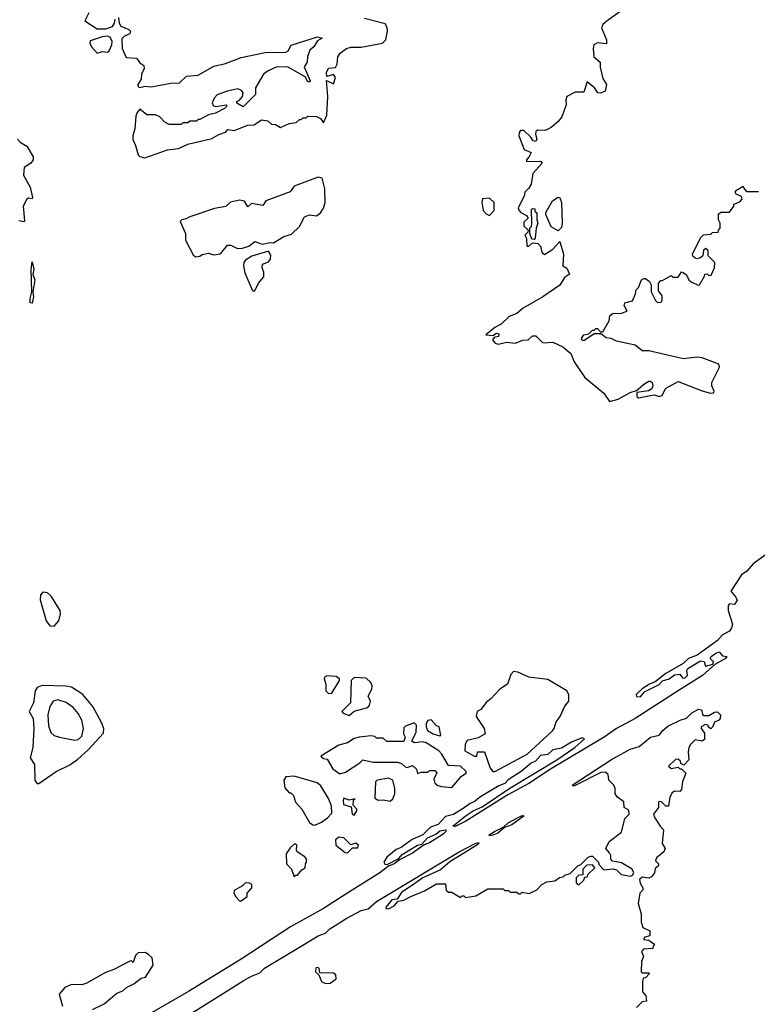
# Model space of a CAD drawing. Extents: x 2086813 to 2278017, y 548126 to 753336.
# Tile 347 of 461: x 2203053 to 2207357, y 640276 to 646022. Entities that reach past the tile are written whole.
import ezdxf

# ---------------------------------------------------------------- set-up
doc = ezdxf.new("R2010")
doc.units = 0

msp = doc.modelspace()

# ---------------------------------------------------------------- linework, layer by layer
at = {"layer": '0CON10XD'}
for points in [[(2206575, 646082.5), (2206489.2, 646020.8), (2206456.7, 645995), (2206448.8, 645975), (2206477.5, 645905), (2206478.3, 645881.7), (2206425, 645887.5), (2206402.5, 645875), (2206400, 645855), (2206402.5, 645805), (2206440, 645775), (2206440, 645745), (2206455, 645680), (2206476.7, 645645), (2206470, 645605), (2206445, 645593.3), (2206426.4, 645596.4), (2206406.7, 645625), (2206365, 645660), (2206345, 645600), (2206295, 645600), (2206246.4, 645573.6), (2206240, 645555), (2206242.5, 645525), (2206217.5, 645455), (2206195, 645427.5), (2206155, 645392.5), (2206120, 645375), (2206075, 645377.5), (2206065, 645370), (2206062.5, 645355), (2206070, 645325), (2206065, 645312.5), (2206050, 645315), (2206036.4, 645336.4), (2205995, 645376.7), (2205975, 645376.7), (2205967.5, 645365), (2205966.7, 645345), (2205997.5, 645265), (2206037, 645247), (2206025, 645220), (2206010, 645205), (2206010, 645195), (2206095, 645196.2), (2206102.5, 645185), (2206046.7, 645125), (2206037, 645063), (2206025, 645040), (2206000, 645015), (2205997, 644993), (2205962.5, 644925), (2205965, 644910), (2205977, 644897), (2206010, 644880), (2206020, 644865), (2205995, 644840), (2205995, 644820), (2206020, 644795), (2206018.3, 644781.7), (2206000, 644765), (2206010, 644745), (2206011.7, 644701.7), (2206025, 644700), (2206045, 644720), (2206077, 644717), (2206091.7, 644701.7), (2206100, 644665), (2206115, 644652.5), (2206165, 644683.8), (2206205, 644727.5), (2206226.4, 644655), (2206222.5, 644585), (2206245, 644572.5), (2206261.7, 644538.3), (2206232.3, 644517.7), (2206205, 644474), (2206105.4, 644404.6), (2205990.3, 644339.7), (2205955, 644308), (2205909.3, 644290.7), (2205862.5, 644245), (2205825, 644226.2), (2205772.5, 644182.5), (2205815, 644180), (2205835, 644192.5), (2205848.3, 644188.3), (2205846.4, 644173.6), (2205821.7, 644168.3), (2205812.5, 644155), (2205827.5, 644135), (2205845, 644128.8), (2205895, 644140), (2205945, 644133.8), (2205988.3, 644151.7), (2206020, 644155), (2206045, 644177.5), (2206065, 644177.5), (2206105, 644137.5), (2206165, 644141.2), (2206222.3, 644112.3), (2206268.8, 644075), (2206289.2, 644025), (2206350.8, 643935), (2206462.1, 643842.1), (2206495, 643794), (2206545, 643808.2), (2206615, 643847.1), (2206651.7, 643858.3), (2206700.4, 643899.6), (2206725, 643912.8), (2206735, 643913.2), (2206744.7, 643904.7), (2206747.1, 643885), (2206741.1, 643868.9), (2206722.7, 643857.3), (2206655, 643847.5), (2206655, 643822.5), (2206665, 643816), (2206755, 643832.5), (2206785, 643822.5), (2206801.7, 643828.3), (2206820.7, 643869.3), (2206895, 643910.8), (2207035, 643856.7), (2207085, 643842.9), (2207102, 643845), (2207106.5, 643855), (2207092.2, 643885), (2207091.4, 643905), (2207137.5, 643995), (2207133, 644013), (2207035, 644050), (2207007.3, 644052.7), (2206926.1, 644043.9), (2206883, 644053), (2206725, 644090), (2206685, 644090), (2206645, 644123.3), (2206536.1, 644146.1), (2206505, 644162.5), (2206475, 644166.7), (2206445, 644190), (2206405, 644190), (2206345, 644147.5), (2206333.9, 644153.9), (2206333.3, 644165), (2206345, 644182.5), (2206375, 644190), (2206395, 644210), (2206405, 644210), (2206415, 644220), (2206425, 644220), (2206441.7, 644201.7), (2206455, 644200), (2206492.5, 644265), (2206496.4, 644293.6), (2206511.7, 644308.3), (2206565, 644310), (2206598.3, 644321.7), (2206580, 644355), (2206585, 644370), (2206628.3, 644381.7), (2206647, 644423), (2206650, 644445), (2206665, 644460), (2206682.5, 644505), (2206695, 644512.5), (2206705, 644512.5), (2206727.5, 644495), (2206737.5, 644475), (2206737.5, 644435), (2206763, 644383), (2206775, 644372.5), (2206797, 644373), (2206802.5, 644385), (2206801.7, 644411.7), (2206780.7, 644440.7), (2206780, 644485), (2206795, 644500), (2206805, 644500), (2206855, 644530), (2206865, 644520), (2206895, 644520), (2206915, 644550), (2206925, 644547.5), (2206945, 644532.5), (2206957.5, 644505), (2206971.7, 644491.7), (2207013, 644473), (2207020, 644475), (2207050, 644525), (2207051.7, 644538.3), (2207065, 644540), (2207075, 644530), (2207088.3, 644531.7), (2207107.5, 644575), (2207110, 644605), (2207070, 644645), (2207070, 644675), (2207057, 644687), (2207043, 644677), (2207040, 644645), (2207025, 644633.3), (2207005, 644626.7), (2206995, 644630), (2206981.7, 644641.7), (2206980, 644655), (2207025, 644750), (2207043, 644767), (2207085, 644770), (2207090, 644775)], [(2203457, 646063), (2203432.5, 646015), (2203505, 645970), (2203555, 645968.8), (2203595, 645982.5), (2203607, 646003), (2203610, 646025)], [(2203630, 646035), (2203633, 646003), (2203642.5, 645985), (2203690, 645965), (2203700, 645955), (2203695, 645940), (2203663.9, 645926.1), (2203650, 645910), (2203651.2, 645855), (2203675, 645802.5), (2203735, 645797.5), (2203755, 645770), (2203777.5, 645755), (2203780, 645735), (2203763.6, 645706.4), (2203762.5, 645675), (2203742.5, 645645), (2203745, 645630), (2203755, 645627.5), (2203785, 645634), (2203819.5, 645630.5), (2203935, 645652.5), (2203986.3, 645653.7), (2204027, 645693), (2204095, 645698), (2204185, 645751.5), (2204253.6, 645766.4), (2204345, 645801.9), (2204485, 645831.9), (2204606.8, 645833.2), (2204618.9, 645841.1), (2204637.1, 645872.9), (2204791.7, 645921.7)], [(2204791.7, 645921.7), (2204817.5, 645915), (2204790.7, 645899.3), (2204770, 645865), (2204746.7, 645845), (2204732.5, 645805), (2204730, 645775), (2204713.3, 645746.7), (2204747.5, 645665), (2204745, 645660), (2204735, 645660), (2204718.8, 645688.8), (2204615, 645746.7), (2204550, 645745), (2204502.5, 645725), (2204476.1, 645703.9), (2204430, 645625), (2204430, 645585), (2204357, 645513), (2204320, 645535), (2204320, 645545), (2204336.4, 645553.6), (2204353.3, 645575), (2204356.2, 645595), (2204348.3, 645608.3), (2204325, 645619.2), (2204264.3, 645605.7), (2204205, 645583.8), (2204188.8, 645565), (2204177, 645537), (2204182, 645522), (2204195, 645516.7), (2204260, 645525), (2204260, 645515), (2204247.5, 645505), (2204195, 645476.7), (2204155, 645466.7), (2204105, 645440), (2204095, 645440), (2204085, 645430), (2204045, 645430), (2204035, 645420), (2204005, 645420), (2203995, 645410), (2203925, 645410), (2203900, 645425), (2203870, 645455), (2203845, 645467.5), (2203795, 645467.5), (2203755, 645500), (2203738.8, 645481.2), (2203730.3, 645459.7), (2203724, 645385), (2203713.8, 645345), (2203713.9, 645323.9), (2203728.3, 645288.3), (2203744.2, 645234.2), (2203755, 645223.3), (2203783, 645217), (2203915, 645262.5), (2203979.3, 645270.7), (2204035, 645296.7), (2204175, 645330), (2204215, 645353.3), (2204253.8, 645366.2), (2204268.3, 645381.7), (2204305, 645376.2), (2204385, 645406.7), (2204421.7, 645408.3), (2204465, 645437.5), (2204501.7, 645431.7), (2204523, 645413), (2204545, 645410), (2204575, 645392.5), (2204625, 645417.5), (2204667, 645423), (2204685, 645440), (2204695, 645440), (2204705, 645450), (2204725, 645450), (2204735, 645460), (2204785, 645457.5), (2204807.5, 645445), (2204825, 645420), (2204846.2, 645465), (2204850.8, 645575), (2204843, 645667), (2204885, 645647.5), (2204896, 645685), (2204885, 645702.5), (2204845, 645690), (2204842.5, 645715), (2204855, 645740), (2204896, 645744), (2204906.1, 645763.9), (2204910, 645805), (2204923.6, 645826.4), (2204960, 645855), (2204985, 645862.5), (2205045, 645862.5), (2205170, 645885), (2205190, 645905), (2205193, 645927), (2205200, 645955), (2205197, 645977), (2205185, 645997.5), (2205065, 646030)], [(2203505, 645827.5), (2203535, 645836.7), (2203565, 645832.5), (2203575, 645840), (2203591.2, 645875), (2203593.3, 645895), (2203580.7, 645920.7), (2203565, 645926.7), (2203535, 645923.3), (2203465, 645900), (2203462.5, 645885), (2203472.5, 645865), (2203505, 645827.5)], [(2203040, 645325), (2203055, 645307.5), (2203094, 645284), (2203131.7, 645221.7), (2203132.5, 645205), (2203117.5, 645185), (2203079.3, 645160.7), (2203076, 645115), (2203114.4, 645045), (2203127.1, 644985), (2203125, 644977.5), (2203105, 644980), (2203095, 644974.2), (2203073.8, 644935), (2203081.7, 644848.3), (2203077, 644843), (2203048.8, 644848.8)], [(2204078.3, 644638.3), (2204105, 644642.5), (2204118.3, 644651.7), (2204155, 644660), (2204185, 644650), (2204225, 644656.7), (2204265, 644707.5), (2204285, 644707.5), (2204319.5, 644689.5), (2204345, 644686.2), (2204389.5, 644700.5), (2204425, 644727.5), (2204467, 644713), (2204515, 644722.5), (2204535, 644720), (2204595, 644757.5), (2204638.8, 644771.2), (2204686.2, 644815), (2204715, 644872.5), (2204745, 644883.3), (2204785, 644877.5), (2204807.5, 644895), (2204825, 644922.5), (2204836.2, 644955), (2204834, 645035), (2204818, 645098), (2204795, 645103.8), (2204655, 645050), (2204631.2, 645018.8), (2204490, 644965), (2204471.7, 644938.3), (2204405, 644948.8), (2204385, 644930), (2204364.1, 644964.1), (2204335, 644968.8), (2204282.3, 644957.7), (2204255, 644932.5), (2204189.5, 644920.5), (2204045, 644872), (2204025, 644860), (2204000, 644855), (2203990, 644845), (2204020, 644775), (2204021.2, 644735), (2204065, 644650), (2204078.3, 644638.3)], [(2207090, 644775), (2207095, 644780), (2207128.3, 644781.7), (2207130, 644795), (2207140, 644805), (2207140, 644835), (2207130, 644855), (2207131.7, 644888.3), (2207145, 644900), (2207195, 644900), (2207220, 644935), (2207220, 644945), (2207255, 644960), (2207270, 644975), (2207265, 644990), (2207233.3, 645003.3), (2207227.5, 645015), (2207235, 645026.7), (2207275, 645050), (2207280, 645035), (2207295, 645020), (2207365, 645020)], [(2206195, 644790), (2206153.6, 644813.6), (2206122.5, 644885), (2206123, 644897), (2206162.5, 644965), (2206195, 644986.7), (2206205, 644982.5), (2206214, 644955), (2206219.5, 644835), (2206215, 644810), (2206195, 644790)], [(2205795, 644880), (2205821.7, 644908.3), (2205822.5, 644955), (2205795, 644980), (2205753, 644977), (2205750, 644955), (2205758.3, 644908.3), (2205775, 644890), (2205795, 644880)], [(2206055, 644740), (2206041.7, 644741.7), (2206030, 644775), (2206030, 644805), (2206040, 644815), (2206042.5, 644835), (2206040, 644915), (2206045, 644920), (2206058.3, 644918.3), (2206060, 644905), (2206070, 644895), (2206070, 644855), (2206077.5, 644835), (2206067.5, 644805), (2206061.7, 644748.3), (2206055, 644740)], [(2204415, 644437.5), (2204425, 644440), (2204447.5, 644485), (2204478, 644522), (2204478.3, 644548.3), (2204467.5, 644575), (2204470, 644595), (2204505, 644610), (2204516.2, 644625), (2204518.3, 644648.3), (2204505, 644672.5), (2204408.3, 644641.7), (2204370, 644620), (2204361.2, 644605), (2204358.8, 644585), (2204366, 644545), (2204410, 644445), (2204415, 644437.5)], [(2203125, 644367.5), (2203115, 644370), (2203113.5, 644395), (2203123.1, 644435), (2203120.5, 644565), (2203125, 644610), (2203136.2, 644566.2), (2203130, 644535), (2203140.5, 644505), (2203128.8, 644435), (2203134.4, 644405), (2203125, 644367.5)], [(2207444.1, 642925.9), (2207332.3, 642847.7), (2207295.9, 642804.1), (2207265, 642782.5), (2207203, 642687), (2207233, 642653), (2207240, 642635), (2207225, 642610), (2207195, 642612.5), (2207187, 642603), (2207186.7, 642575), (2207213.3, 642495), (2207207.3, 642472.7), (2207195, 642454.2), (2207155, 642432), (2207125, 642400), (2207005.7, 642314.3), (2206955, 642293.8), (2206924.4, 642265.6), (2206823, 642207), (2206761.2, 642158.8), (2206727.5, 642145), (2206685, 642116.7), (2206650, 642085), (2206653, 642073), (2206675, 642070), (2206699.3, 642100.7), (2206785, 642142.5), (2206805, 642163.3), (2206843.6, 642176.4), (2206875, 642198.8), (2206905, 642203.3), (2206920.7, 642180.7), (2206935, 642180), (2206950, 642195), (2206946.7, 642225), (2206952.5, 642235), (2207025, 642281.2), (2207046.4, 642276.4), (2207055, 642250), (2207098.3, 642261.7), (2207102.5, 642275), (2207082.5, 642295), (2207087.5, 642305), (2207115, 642326.2), (2207135, 642333.3), (2207155, 642310), (2207180, 642305), (2207172.5, 642295), (2207110, 642260), (2207037.5, 642195), (2206901.3, 642108.7), (2206645.3, 641944.7), (2206535.6, 641885), (2206463.1, 641835), (2206150.7, 641649.3), (2206025, 641564.4), (2205901.7, 641498.3), (2205656.2, 641345), (2205595, 641314), (2205580, 641315), (2205653.3, 641375), (2205698.8, 641405), (2205751.1, 641428.9), (2205913.3, 641536.7), (2206188.1, 641701.9), (2206292.9, 641775), (2206348.8, 641825), (2206335, 641831.2), (2206273.6, 641806.4), (2206215, 641770), (2206165, 641760.8), (2206135, 641734.5), (2206092.4, 641727.6), (2206063.3, 641695), (2206037, 641683), (2205980, 641635), (2205903.1, 641586.9), (2205885, 641563.8), (2205849.4, 641550.6), (2205742.2, 641487.8), (2205705, 641457.5), (2205681.5, 641448.5), (2205652.9, 641427.1), (2205585, 641384.3), (2205538.6, 641371.4), (2205495, 641326.2), (2205450.3, 641309.7), (2205405, 641266), (2205342.9, 641237.1), (2205278.3, 641191.7), (2205250.3, 641179.7), (2205196.2, 641135), (2205177.5, 641105), (2205183, 641093), (2205197.5, 641092.5), (2205265, 641127.5), (2205285, 641150), (2205374.5, 641205.5), (2205398.8, 641211.2), (2205431.9, 641248.1), (2205480.8, 641269.2), (2205505, 641288.8), (2205540, 641295), (2205540, 641285), (2205525, 641270), (2205445, 641219.2), (2205413, 641207), (2205345, 641158.8), (2205270, 641120), (2205237.5, 641095), (2205205, 641082.5), (2205155, 641042.5), (2204963, 640923), (2204825.4, 640834.6), (2204632.4, 640727.6), (2204345, 640540), (2204038.6, 640351.4), (2203772.2, 640197.8)], [(2203255, 642483.5), (2203281.9, 642515), (2203291.8, 642555), (2203288.7, 642575), (2203237.4, 642657.4), (2203215, 642677.1), (2203188.7, 642681.3), (2203174.7, 642665.3), (2203173.4, 642636.6), (2203207.2, 642515), (2203229.5, 642485), (2203255, 642483.5)], [(2204855, 642090), (2204875, 642092.5), (2204920, 642165), (2204920, 642175), (2204899.3, 642189.3), (2204845, 642192.5), (2204832.5, 642185), (2204830, 642175), (2204840, 642145), (2204840, 642105), (2204855, 642090)], [(2204975, 641962.5), (2205003.9, 641986.1), (2205085, 642008.8), (2205095, 642022.5), (2205099.2, 642045), (2205087.1, 642075), (2205108.8, 642115), (2205109.2, 642135), (2205102, 642155), (2205075, 642178.8), (2205005, 642182.5), (2204987.5, 642165), (2204982.5, 642035), (2204932.5, 641985), (2204940, 641975), (2204975, 641962.5)], [(2205825, 641634.2), (2206013.8, 641736.2), (2206159.5, 641870.5), (2206172.5, 641885), (2206183.3, 641925), (2206206.7, 641955), (2206234.2, 642015.8), (2206257.5, 642045), (2206257.5, 642085), (2206246.4, 642106.4), (2206135, 642172.5), (2206025, 642186.2), (2205960, 642215), (2205935, 642217.5), (2205919.3, 642200.7), (2205900, 642145), (2205854.3, 642115.7), (2205805, 642060), (2205775, 642036.7), (2205743.8, 641996.2), (2205722.5, 641985), (2205717.5, 641955), (2205762.5, 641885), (2205770, 641855), (2205728, 641832), (2205663.8, 641816.2), (2205652.5, 641795), (2205650, 641755), (2205706.4, 641723.6), (2205720, 641725), (2205725, 641750), (2205765, 641750), (2205798, 641655), (2205813.3, 641635), (2205825, 641634.2)], [(2203155, 641563.8), (2203165, 641564), (2203265, 641634), (2203346.4, 641673.6), (2203393, 641707), (2203451.3, 641758.7), (2203541.3, 641858.7), (2203543.3, 641885), (2203531.2, 641921.2), (2203479.1, 642015), (2203421.8, 642085), (2203355, 642126.3), (2203322.8, 642132.8), (2203185, 642136.7), (2203155, 642125.3), (2203143.1, 642105), (2203134.3, 642035), (2203107.7, 641985), (2203130.7, 641945), (2203135.9, 641885), (2203130.2, 641775), (2203113.5, 641715), (2203139.5, 641675), (2203142.1, 641582.1), (2203155, 641563.8)], [(2203375, 641817.1), (2203395, 641822.5), (2203415, 641841.4), (2203425.7, 641885), (2203415.2, 641935), (2203395, 641973.1), (2203365, 642008.4), (2203325, 642038.3), (2203276.5, 642053.5), (2203248.9, 642045), (2203228.2, 642015), (2203217.5, 641965), (2203221.9, 641901.9), (2203235, 641862), (2203255, 641844.3), (2203285.7, 641835.7), (2203375, 641817.1)], [(2205358.3, 640981.7), (2205280.6, 640929.4), (2205255, 640890), (2205224.1, 640885.9), (2205192.5, 640845), (2205190, 640835), (2205205, 640833.3), (2205238.3, 640851.7), (2205261.7, 640878.3), (2205295, 640883.3), (2205335, 640906.2), (2205415, 640937.5), (2205485, 640980), (2205538.3, 640978.3), (2205541.7, 640941.7), (2205555, 640930), (2205575, 640930), (2205625, 640900), (2205635, 640910), (2205645, 640910), (2205655, 640900), (2205715, 640910), (2205785, 640950), (2205875, 640950), (2205885, 640940), (2205905, 640940), (2205915, 640930), (2205955, 640930), (2205965, 640920), (2205975, 640920), (2205985, 640930), (2206027, 640923), (2206070, 640945), (2206100, 640975), (2206128.3, 640991.7), (2206175, 640997.5), (2206203, 641017), (2206225, 641020), (2206235, 641030), (2206265, 641040), (2206310, 641085), (2206328.3, 641091.7), (2206370, 641135), (2206385, 641140), (2206395, 641140), (2206430, 641105), (2206431.7, 641091.7), (2206461.7, 641061.7), (2206517, 641067), (2206535, 641060), (2206563, 641033), (2206617, 641023), (2206630, 641030), (2206636.7, 641043.3), (2206627.5, 641065), (2206565, 641102.5), (2206511.7, 641111.7), (2206503, 641123), (2206502.5, 641145), (2206495, 641160), (2206472.5, 641185), (2206493.6, 641226.4), (2206565, 641280), (2206585, 641360), (2206610, 641385), (2206608.3, 641408.3), (2206580, 641425), (2206578.3, 641458.3), (2206542.5, 641485), (2206527.5, 641505), (2206527.5, 641535), (2206520, 641555), (2206490, 641585), (2206487.7, 641617.7), (2206471.2, 641631.2), (2206445, 641629.2), (2206297.5, 641555), (2206285, 641550), (2206277.5, 641555), (2206505.7, 641705), (2206615, 641765.5), (2206668.6, 641781.4), (2206735, 641835.6), (2206783.8, 641846.2), (2206806, 641875), (2206835, 641898.5), (2206906.7, 641935), (2206944, 641946), (2206975, 641976.9), (2207015, 641998.6), (2207032.5, 641995), (2207038.3, 641968.3), (2207045, 641962.5), (2207075, 641962.5), (2207108.3, 641981.7), (2207125, 641982.5), (2207142.5, 641965), (2207140, 641945), (2207132.5, 641935), (2207107, 641923), (2207096.7, 641893.3), (2207087, 641883), (2207070, 641895), (2207070, 641905), (2207055, 641910), (2207030, 641895), (2207030, 641885), (2207049.3, 641859.3), (2207048.8, 641821.2), (2207035, 641812.5), (2206995, 641820), (2206967, 641793), (2206957.5, 641775), (2206953.3, 641746.7), (2206957, 641703), (2206928.3, 641671.7), (2206911.7, 641681.7), (2206910, 641695), (2206895, 641707.5), (2206880, 641705), (2206840, 641665), (2206855, 641652.5), (2206895, 641660), (2206905, 641650), (2206915, 641650), (2206940, 641625), (2206920, 641575), (2206915, 641530), (2206905, 641517.5), (2206875, 641520), (2206860.7, 641509.3), (2206847.5, 641485), (2206838.3, 641431.7), (2206823, 641433), (2206798.3, 641458.3), (2206785, 641460), (2206780, 641455), (2206780, 641425), (2206752.5, 641385), (2206755, 641370), (2206790, 641315), (2206810, 641295), (2206802.5, 641215), (2206820, 641185), (2206812.5, 641165), (2206768.3, 641131.7), (2206763, 641113), (2206780, 641095), (2206780, 641085), (2206761.7, 641068.3), (2206757, 641043), (2206739.3, 641020.7), (2206725, 641012.5), (2206685, 641017.5), (2206670, 641005), (2206673, 640983), (2206690, 640955), (2206690, 640945), (2206672.5, 640925), (2206662.5, 640865), (2206680, 640805), (2206680, 640755), (2206690, 640725), (2206730, 640705), (2206730, 640675), (2206701.7, 640668.3), (2206692.5, 640655), (2206725, 640650), (2206760, 640625), (2206750, 640615), (2206748.3, 640601.7), (2206693, 640597), (2206682.5, 640585), (2206692.5, 640555), (2206682.5, 640525), (2206680, 640465), (2206685, 640460), (2206725, 640460), (2206727.5, 640455), (2206705, 640430), (2206691.7, 640428.3), (2206687.5, 640405), (2206688.3, 640348.3), (2206706.7, 640325), (2206710, 640295), (2206685, 640290), (2206653, 640257)], [(2205505, 641843.3), (2205510, 641845), (2205500, 641895), (2205483.6, 641903.6), (2205455, 641936.7), (2205435, 641932.5), (2205424.3, 641915), (2205424.5, 641894.5), (2205432.9, 641875), (2205466.7, 641855), (2205505, 641843.3)], [(2205575, 641540.8), (2205631.5, 641608.5), (2205657.5, 641625), (2205657.5, 641635), (2205625, 641666.7), (2205555, 641670), (2205516.7, 641735), (2205498, 641755), (2205425, 641802.5), (2205405, 641807.5), (2205355, 641802.5), (2205341.7, 641811.7), (2205365.7, 641864.3), (2205367.8, 641905), (2205355, 641918.8), (2205305, 641900), (2205295, 641890), (2205292.5, 641855), (2205302.5, 641835), (2205295, 641810), (2205195, 641810), (2205175, 641830), (2205135, 641830), (2205125, 641840), (2205105, 641842.5), (2205033.9, 641836.1), (2205005, 641826.7), (2204965, 641802.5), (2204915, 641788.8), (2204810, 641725), (2204825, 641710), (2204847.7, 641707.7), (2204880.7, 641650.7), (2204921.7, 641621.7), (2204955, 641631.2), (2205037.5, 641685), (2205055, 641702.5), (2205115, 641690), (2205258.3, 641688.3), (2205280.7, 641680.7), (2205301.7, 641661.7), (2205315, 641657.5), (2205345, 641670), (2205368.3, 641648.3), (2205375, 641622.5), (2205395, 641630), (2205435, 641630), (2205445, 641640), (2205475, 641640), (2205487.5, 641627.5), (2205470.7, 641589.3), (2205476.1, 641566.1), (2205492.3, 641552.3), (2205515, 641548), (2205575, 641540.8)], [(2204775, 641322.5), (2204815, 641340), (2204850, 641365), (2204875, 641392.5), (2204873.3, 641435), (2204855, 641477.5), (2204810.7, 641550.7), (2204788, 641568), (2204655, 641606.7), (2204606.4, 641603.6), (2204593.6, 641583.6), (2204599.3, 641539.3), (2204625, 641510), (2204635, 641510), (2204650, 641495), (2204663.3, 641455), (2204700, 641415), (2204745, 641337.5), (2204763, 641323), (2204775, 641322.5)], [(2205215, 641462), (2205231.2, 641475), (2205241.2, 641505), (2205241.2, 641535), (2205230, 641585), (2205205, 641596.2), (2205140, 641585), (2205130, 641575), (2205125, 641480), (2205145, 641467.5), (2205175, 641470), (2205215, 641462)], [(2205005, 641380), (2205020, 641405), (2205020, 641415), (2204998.3, 641438.3), (2205000, 641470), (2205010, 641475), (2204975, 641467.5), (2204945, 641480), (2204940, 641465), (2204943, 641443), (2204988.3, 641428.3), (2204992.5, 641385), (2205005, 641380)], [(2205795, 641260), (2205793.3, 641265), (2205823.3, 641285), (2205877.5, 641312.5), (2205903.8, 641335), (2205957.5, 641365), (2205985, 641378.8), (2205996.4, 641376.4), (2205925, 641324.3), (2205882.5, 641307.5), (2205843.3, 641275), (2205815, 641262.5), (2205795, 641260)], [(2204965, 641160), (2204995, 641190), (2205025, 641190), (2205030, 641205), (2205015, 641216.7), (2204985, 641207.5), (2204945, 641248), (2204915, 641251.2), (2204896.7, 641235), (2204897.5, 641205), (2204951.7, 641161.7), (2204965, 641160)], [(2204043.2, 640216.8), (2204356.9, 640413.1), (2204405, 640441.1), (2204455, 640460), (2204482.5, 640487.5), (2204696.2, 640615), (2204794.6, 640675.4), (2204838.1, 640691.9), (2204863.2, 640716.8), (2204961.7, 640778.3), (2205045, 640822.9), (2205086.2, 640833.8), (2205135, 640876.9), (2205616.7, 641165), (2205715, 641216.2), (2205730, 641220), (2205732.5, 641215), (2205720, 641205), (2205562.3, 641107.7), (2205508.7, 641061.3), (2205405, 641014.2), (2205358.3, 640981.7)], [(2204655, 641020), (2204665, 641030), (2204675, 641030), (2204700, 641060), (2204718.3, 641071.7), (2204720, 641095), (2204727.5, 641105), (2204726.7, 641125), (2204717.7, 641137.7), (2204672.5, 641165), (2204667.5, 641175), (2204670, 641205), (2204665, 641210), (2204655, 641210), (2204630.7, 641189.3), (2204607.5, 641155), (2204610, 641095), (2204640, 641065), (2204655, 641020)], [(2206315, 640972.5), (2206345, 641000), (2206351.7, 641018.3), (2206365, 641020), (2206370, 641035), (2206408.3, 641071.7), (2206395, 641090), (2206361.7, 641088.3), (2206340, 641065), (2206338.3, 641031.7), (2206315, 641030), (2206300, 641015), (2206300, 640985), (2206315, 640972.5)], [(2204345, 640880), (2204380, 640905), (2204380, 640925), (2204407.5, 640955), (2204406.7, 640975), (2204395, 640983.3), (2204370, 640985), (2204353, 640967), (2204305, 640940), (2204303.3, 640925), (2204315, 640902.5), (2204335, 640880), (2204345, 640880)], [(2203477.5, 640245), (2203545, 640278), (2203619.5, 640340.5), (2203655, 640354.2), (2203675.7, 640374.3), (2203718.8, 640395), (2203761.7, 640428.3), (2203787.5, 640435), (2203832.5, 640505), (2203826.4, 640546.4), (2203805, 640567.5), (2203785, 640577.5), (2203745, 640576.7), (2203729.3, 640560.7), (2203715, 640520), (2203705, 640530), (2203695, 640527.5), (2203601.7, 640478.3), (2203550.5, 640459.5), (2203445, 640400), (2203415, 640390), (2203355, 640392), (2203316.7, 640375), (2203283.3, 640335), (2203302.5, 640265)], [(2204838.3, 640398.3), (2204865, 640400), (2204900, 640425), (2204898.3, 640448.3), (2204885, 640457.5), (2204805, 640460), (2204800, 640485), (2204795, 640490), (2204781.7, 640488.3), (2204780, 640465), (2204798.3, 640448.3), (2204815, 640410), (2204838.3, 640398.3)]]:
    msp.add_lwpolyline(points, dxfattribs=at)

doc.saveas('drawing.dxf')
